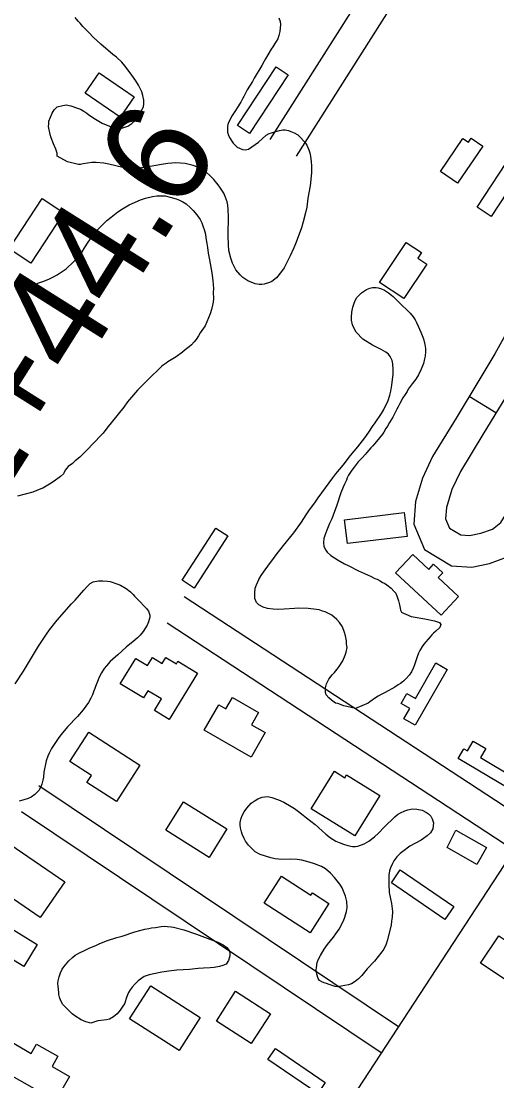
# Model space of a CAD drawing. Extents: x 3823584 to 3861785, y 301729 to 327625.
# Drawn here: x 3855726 to 3856181, y 314258 to 315272 of the extents above; entities that cross this region are included whole.
import ezdxf

# ---------------------------------------------------------------- set-up
doc = ezdxf.new("R2010")
doc.units = 0
for name, color, linetype in [('V-BLDG-OTLN', 7, 'Continuous'), ('V-ROAD-CNTR', 7, 'Continuous'), ('V-SITE-VEGE', 7, 'Continuous'), ('V-SURV-IDEN', 7, 'Continuous')]:
    doc.layers.add(name, color=color, linetype=linetype)

msp = doc.modelspace()

# ---------------------------------------------------------------- linework, layer by layer
at = {"layer": 'V-BLDG-OTLN'}
for points in [[(3855800.8, 315222.3), (3855834.2, 315199.4), (3855820.8, 315179.9), (3855787.4, 315202.8)], [(3855933.3, 315172), (3855970.2, 315228), (3855981.7, 315220.4), (3855944.8, 315164.4)], [(3856221.7, 315154.9), (3856175.8, 315085), (3856162.5, 315093.8), (3856197.2, 315146.7), (3856189.2, 315152), (3856198, 315165.4), (3856207.2, 315159.4), (3856209.4, 315162.9)], [(3856127.3, 315127.9), (3856148.8, 315159.7), (3856154.1, 315156.1), (3856156.6, 315159.9), (3856167.9, 315152.2), (3856143.8, 315116.7)], [(3855766.9, 315088.6), (3855735.5, 315040.4), (3855714.7, 315054), (3855746.2, 315102.2)], [(3856069.1, 315021.7), (3856094.4, 315060.2), (3856109.2, 315050.5), (3856105.7, 315045.1), (3856114.2, 315039.5), (3856092.4, 315006.4)], [(3856095.5, 314778.8), (3856038.3, 314772.1), (3856035.6, 314795), (3856092.8, 314801.8)], [(3855880.2, 314737.2), (3855912.3, 314787), (3855923.9, 314779.5), (3855891.8, 314729.7)], [(3856128.1, 314703.7), (3856084.5, 314744.1), (3856100.8, 314761.7), (3856116.1, 314747.5), (3856120.7, 314752.5), (3856129.6, 314744.3), (3856125.2, 314739.6), (3856144.7, 314721.5)], [(3855894.9, 314648.3), (3855867.9, 314604), (3855853.8, 314612.6), (3855860.4, 314623.6), (3855847.5, 314631.5), (3855843.3, 314624.6), (3855821, 314638.1), (3855835.8, 314662.4), (3855847.2, 314655.5), (3855851.9, 314663.3), (3855861.1, 314657.6), (3855864.6, 314663.3), (3855874.7, 314657.2), (3855876.2, 314659.7)], [(3856133.8, 314651.8), (3856103.2, 314598.5), (3856092.4, 314604.7), (3856098, 314614.5), (3856089.7, 314619.3), (3856095.2, 314628.9), (3856103.6, 314624.1), (3856123, 314658)], [(3855946.3, 314568), (3855901.3, 314593.6), (3855915.2, 314618.1), (3855922.1, 314614.2), (3855928.3, 314625.1), (3855953.4, 314610.8), (3855946.7, 314599), (3855959.7, 314591.6)], [(3855790.9, 314591.9), (3855839.8, 314560.4), (3855817.3, 314525.4), (3855788.9, 314543.7), (3855793.4, 314550.5), (3855772.8, 314563.8)], [(3856192.2, 314538.3), (3856144.2, 314566.7), (3856149.7, 314576), (3856153.3, 314573.9), (3856158.8, 314583.2), (3856170.7, 314576.1), (3856165.7, 314567.6), (3856198.1, 314548.3)], [(3856069.2, 314531.3), (3856045.3, 314492.7), (3856003.6, 314518.6), (3856025.9, 314554.4), (3856035.8, 314548.2), (3856037.5, 314550.9)], [(3855881.4, 314525.2), (3855922.9, 314499.3), (3855906, 314472.1), (3855864.5, 314498)], [(3856142, 314498), (3856171.3, 314481.4), (3856162.3, 314465.4), (3856133.7, 314481.4)], [(3855715.3, 314484.6), (3855767.9, 314448.7), (3855744.5, 314414.5), (3855691.9, 314450.4)], [(3856002.6, 314399.9), (3855958.6, 314428.3), (3855975.2, 314454.2), (3856003.3, 314436.1), (3856004.8, 314438.3), (3856020.7, 314428)], [(3856131.7, 314412.8), (3856080.5, 314447.8), (3856088.9, 314460.1), (3856140.1, 314425.1)], [(3855728.8, 314367.8), (3855693.5, 314389.1), (3855706.4, 314410.5), (3855741.5, 314388.8)], [(3856165.8, 314370.9), (3856183.3, 314397.1), (3856189.1, 314393.3), (3856195.4, 314402.7), (3856227.2, 314381.6), (3856208.4, 314353.4), (3856202, 314357.7), (3856197, 314350.2)], [(3855829.8, 314317.6), (3855850.1, 314349.4), (3855897.5, 314319.1), (3855877.2, 314287.3)], [(3855931.4, 314344.1), (3855964.8, 314322.6), (3855946.4, 314294), (3855913, 314315.5)], [(3855704.4, 314302.6), (3855735.9, 314284.7), (3855741, 314293.6), (3855761.3, 314282.1), (3855755.7, 314272.2), (3855772.4, 314262.7), (3855759.1, 314239.2), (3855690.5, 314278.1)], [(3855969.5, 314289.5), (3856017.2, 314256.9), (3856010, 314246.3), (3855962.3, 314278.9)]]:
    msp.add_lwpolyline(points, close=True, dxfattribs=at)
at = {"layer": 'V-ROAD-CNTR'}
msp.add_line((3856180.5, 314897.1), (3856154.9, 314912.7), dxfattribs=at)
for points in [[(3856103.8, 315382.4), (3856056.2, 315304), (3855964, 315158.6)], [(3856102.1, 315379.7), (3856056.2, 315304), (3855964, 315158.6)], [(3856127.8, 315364.1), (3856081.7, 315288.2), (3855989.4, 315142.5)], [(3856090.5, 315360.6), (3856056.2, 315304), (3855964, 315158.6)], [(3856125.9, 315361.1), (3856081.7, 315288.2), (3855989.4, 315142.5)], [(3856110.7, 315336.1), (3856081.7, 315288.2), (3855989.4, 315142.5)], [(3856524.5, 314979.8), (3856463.4, 314885.1), (3855762.2, 313813.4)], [(3856193.5, 314978.8), (3856179.3, 314953.5), (3856164.2, 314928), (3856142.4, 314892.2), (3856119.9, 314855.3), (3856110.3, 314834.6), (3856103.4, 314812.3), (3856101.9, 314790.6), (3856112.1, 314766.4), (3856137.8, 314750.9), (3856157.3, 314749.7), (3856174.2, 314753.1), (3856191.6, 314759.5)], [(3856224.9, 314973.5), (3856205.3, 314938.5), (3856189.9, 314912.5), (3856168, 314876.5), (3856146.4, 314841.2), (3856138.4, 314823.9), (3856133.1, 314806.7), (3856132.3, 314795.7), (3856136, 314787), (3856146.9, 314780.4), (3856155.2, 314779.9), (3856166, 314782.1), (3856177.1, 314786.1), (3856185.1, 314792.3), (3856204, 314822.5), (3856218.8, 314856.6), (3856227.5, 314878.4), (3856234.7, 314900.1), (3856237.9, 314915.9), (3856239.2, 314932), (3856239.1, 314945.2), (3856236.3, 314956.5), (3856224.9, 314973.5)], [(3856214.1, 314504.1), (3855882.3, 314721.2)], [(3856197.7, 314479), (3855865.9, 314696.1)], [(3856087.3, 314310), (3855743.1, 314540.6)], [(3856070.6, 314285.1), (3855726.4, 314515.7)]]:
    msp.add_lwpolyline(points, dxfattribs=at)
msp.add_spline([(3854116.1, 316942.4), (3854169.4, 316931.5), (3854298.8, 316901.8), (3854437.6, 316854.6), (3854560.5, 316798.2), (3854671.2, 316730.2), (3854747.1, 316675.9), (3854806.6, 316630), (3854875.8, 316567.3), (3854972.8, 316478), (3855148.5, 316306.8), (3855485, 315981.6), (3856075.1, 315410.1), (3856623.5, 314884.8), (3857154.5, 314370.4), (3857470.6, 314060.6), (3857747.4, 313795.6), (3858247.6, 313313.3), (3858629.5, 312940.3), (3859041.8, 312538.5), (3859429.8, 312165.7), (3859613.3, 311989.2)], degree=3, dxfattribs=at)
at = {"layer": 'V-SITE-VEGE'}
for points in [[(3855785.2, 315266.6), (3855782.5, 315269.8), (3855780.6, 315271.6), (3855777.7, 315275.1)], [(3855972.8, 315275), (3855974, 315271.4), (3855974.3, 315268.6), (3855973.6, 315261.8), (3855972.8, 315257.9), (3855971.7, 315254.8), (3855970.2, 315252.2), (3855969, 315250.3), (3855967.1, 315247.3), (3855965.5, 315245.1), (3855962.2, 315239.5), (3855960.1, 315235.8), (3855958.7, 315233.5), (3855956.5, 315229.4), (3855949.2, 315217.2), (3855947.6, 315214.1), (3855942.5, 315206.2), (3855939.2, 315199.6), (3855937.9, 315197.4), (3855936.3, 315194.2), (3855933, 315188.8), (3855931.4, 315186.3), (3855927.5, 315180.6), (3855925.4, 315176.6), (3855924.4, 315174.3), (3855923.6, 315171.2), (3855923.6, 315167.9), (3855923.7, 315165.7), (3855924.5, 315162.3), (3855926, 315159.5), (3855927, 315157.8), (3855929, 315155.1), (3855930.6, 315153.4), (3855933, 315151.3), (3855935, 315150.4), (3855938.1, 315149.1), (3855940.5, 315148.8), (3855943.7, 315149.5), (3855953.3, 315155.9), (3855960.6, 315162.7), (3855963.6, 315164.2), (3855965.6, 315164.9), (3855970, 315166.3), (3855973.3, 315167.2), (3855976.7, 315167.8), (3855978.9, 315167.7), (3855982.1, 315167.1), (3855984.3, 315166.4), (3855987.5, 315165), (3855990.8, 315163.1), (3855992.6, 315161.5), (3855997.7, 315156), (3855999.5, 315153.2), (3856001.5, 315148.8), (3856002.4, 315145.9), (3856003.1, 315142.6), (3856003.7, 315137.3), (3856004, 315133.3), (3856003.9, 315126.6), (3856002.8, 315114.3), (3856000.6, 315102.4), (3855999.5, 315093.9), (3855998.3, 315088.5), (3855996, 315079.9), (3855994.3, 315074.1), (3855989.3, 315060.3), (3855987, 315054.9), (3855983.5, 315047.3), (3855977.7, 315036), (3855975.3, 315032.3), (3855970.6, 315026.3)], [(3855970.6, 315026.3), (3855965.9, 315022.8), (3855963.7, 315021.8), (3855958.8, 315020.4), (3855956.5, 315020), (3855953.9, 315019.8), (3855950.1, 315020.7), (3855943, 315023.4), (3855938.3, 315026.7), (3855935.6, 315029.1), (3855931.5, 315033.9), (3855928.3, 315040.3), (3855926.7, 315045.2), (3855925, 315052.5), (3855924.5, 315057.8), (3855924.1, 315066.5), (3855924.2, 315072.1), (3855924.6, 315079.8), (3855924.6, 315084.6), (3855924.4, 315091.6), (3855924, 315095.7), (3855923.3, 315099.1), (3855921.4, 315104), (3855920.1, 315107.2), (3855917, 315112.1), (3855914.7, 315115.4), (3855910.4, 315120.2), (3855907.4, 315123.5), (3855902.6, 315128.1), (3855898.1, 315130.8), (3855895.2, 315132.2), (3855890.9, 315133.8), (3855883.1, 315135.8), (3855874.3, 315136.2), (3855866.4, 315135.7), (3855860.3, 315134.6), (3855846.1, 315132), (3855839.1, 315131.2), (3855834.5, 315130.9), (3855827.6, 315131), (3855823.3, 315131.7), (3855810.1, 315135.1), (3855805.3, 315135.9), (3855797.9, 315136.5), (3855793.8, 315136.5), (3855785.6, 315135.4), (3855783.1, 315134.8), (3855780.9, 315134.8), (3855770.5, 315137.1), (3855760.5, 315142.8), (3855760.5, 315145.4), (3855759.3, 315149.3), (3855757.1, 315154.6), (3855755, 315160.1), (3855753.9, 315163.5), (3855752.4, 315171), (3855752.5, 315173.2), (3855752.8, 315176.1), (3855754.1, 315180.1), (3855755.7, 315183.7), (3855757.6, 315187.1), (3855760.6, 315189.7), (3855765.9, 315191.2), (3855769.2, 315191.9), (3855773.8, 315190.8), (3855780.1, 315188.7), (3855782.8, 315187.6), (3855786.3, 315185.8), (3855789.1, 315183.8), (3855790.9, 315182.2), (3855797.3, 315178.1), (3855803.6, 315174.3), (3855809.2, 315171.9), (3855813.3, 315170.3), (3855816, 315169.5), (3855818.1, 315168.7), (3855820.8, 315169), (3855823.3, 315169.6), (3855828.4, 315171.4), (3855832, 315174), (3855835.3, 315176.9), (3855838.1, 315180.3), (3855839.6, 315182.6), (3855841, 315185.5), (3855843.1, 315190.3), (3855843.4, 315192.5), (3855843.5, 315196.2), (3855842.7, 315200.7), (3855841.5, 315204.1), (3855838.6, 315210.4), (3855835.9, 315214.8), (3855832.1, 315220.2), (3855829.6, 315223.7), (3855825.5, 315229), (3855822.4, 315232.6), (3855817.4, 315237.3), (3855814, 315240), (3855802.4, 315249.8), (3855795.2, 315256.6), (3855791.2, 315260.5), (3855785.2, 315266.6)], [(3855720.7, 315015.4), (3855733.3, 315018.4), (3855736.7, 315019.4), (3855746.8, 315022.9), (3855752.6, 315025.1), (3855756.5, 315027), (3855760.6, 315029.1), (3855769.2, 315035), (3855776.6, 315041.8), (3855780.8, 315046.4), (3855784.6, 315051.3), (3855786.8, 315055), (3855790.3, 315060.3), (3855796.8, 315069.2), (3855799.6, 315072.6), (3855802.9, 315076), (3855808.1, 315081), (3855812.2, 315084.4), (3855818.6, 315089.5), (3855823, 315092.4), (3855829.6, 315096.2), (3855840.5, 315101), (3855845, 315102.5), (3855851.9, 315104.1), (3855855.9, 315104.6), (3855860.9, 315104.8), (3855864.1, 315104.6), (3855868.9, 315103.5), (3855874.4, 315102), (3855877.8, 315100.7), (3855881, 315099.1), (3855884.1, 315097.1)], [(3855884.1, 315097.1), (3855888.2, 315093.3), (3855890.8, 315090.6), (3855894.4, 315086.6), (3855897.3, 315082), (3855898.9, 315079), (3855900.4, 315075.1), (3855901.3, 315072.5), (3855902.4, 315068), (3855903, 315064.7), (3855903.7, 315059.3), (3855904.4, 315055.2), (3855905.1, 315049.8), (3855905.9, 315046.7), (3855906.3, 315043.5), (3855908.6, 315031.1), (3855909.6, 315023.6), (3855910.2, 315016.2), (3855910, 315012.4), (3855910.2, 315006.7), (3855909.9, 315003.1), (3855909.4, 315000.3), (3855908.4, 314996), (3855907.1, 314991.8)], [(3856081.8, 314944.1), (3856081.2, 314947.4), (3856079.4, 314951.2), (3856077.5, 314953.4), (3856075.1, 314955.2), (3856070.6, 314957.7), (3856062.3, 314961.9), (3856053.2, 314967.5), (3856046.7, 314974.2), (3856044.4, 314978.4), (3856043.2, 314981.4), (3856042.3, 314985.9), (3856042.2, 314988.7), (3856042.6, 314993.6), (3856043.5, 314998.1), (3856044.7, 315002.2), (3856046, 315005.2), (3856047.3, 315007.5), (3856051.7, 315012.1), (3856054.8, 315013.9), (3856056.7, 315015.2), (3856059.9, 315016.5), (3856062.3, 315017.1), (3856065.7, 315017.1), (3856067.8, 315016.7), (3856070.8, 315015.9), (3856073.8, 315014.5), (3856077.5, 315012.1), (3856080.4, 315009.8), (3856082, 315008.4), (3856088.9, 315001.9), (3856091.2, 314999.6), (3856094.7, 314996.3), (3856098.5, 314992.4), (3856101.2, 314989.1), (3856103.2, 314986), (3856104.4, 314983.7), (3856105.9, 314980.1), (3856108.6, 314974.2), (3856111.1, 314968), (3856112.5, 314962.4), (3856113.1, 314958.8), (3856113.1, 314956), (3856112.7, 314951.5), (3856112.2, 314948.8), (3856111.1, 314944.4), (3856108.9, 314938.9), (3856106.5, 314933.7), (3856103.8, 314929.4), (3856102.4, 314927.7), (3856100.2, 314924.8), (3856096.6, 314919.7), (3856095.5, 314917.7), (3856093.6, 314914.6), (3856091.5, 314911.6), (3856088.4, 314906.2), (3856086.8, 314902.8), (3856085.7, 314900.8), (3856081.9, 314893), (3856078.7, 314888), (3856076.8, 314884.5), (3856075.2, 314882.2), (3856073.2, 314878.8), (3856071.8, 314876.8), (3856066.3, 314869.9), (3856064.1, 314867.6), (3856062.7, 314865.8), (3856060.6, 314863.7), (3856056.9, 314859.2), (3856055.2, 314857.4), (3856052.8, 314854.6), (3856050.1, 314852), (3856048.6, 314850.3), (3856044.7, 314845.4), (3856042.6, 314842.5), (3856041.3, 314840.4), (3856039.5, 314837.5), (3856038.2, 314835.2), (3856037.4, 314832.8), (3856035.5, 314829.1), (3856034.4, 314826.2), (3856032, 314820.7), (3856028.1, 314808.8), (3856023.5, 314796), (3856021.3, 314791.4), (3856018.6, 314785.1), (3856016.7, 314780), (3856015.9, 314777.1), (3856015.3, 314773.2), (3856015.8, 314769.4), (3856017.6, 314765.9), (3856019.1, 314764.1), (3856022.5, 314760.9), (3856029.5, 314756.2), (3856035.4, 314752.9), (3856039.1, 314751.1), (3856048.8, 314746.1), (3856060.5, 314741), (3856064.6, 314738.9), (3856066.9, 314738), (3856069.8, 314736.6)], [(3855907.1, 314991.8), (3855902.1, 314980.4), (3855897.6, 314973.7), (3855896, 314971), (3855893.6, 314967.3), (3855891.7, 314965), (3855889.2, 314962.3), (3855887, 314960.4), (3855883.2, 314957.3), (3855880.4, 314955.2), (3855874.5, 314950.9), (3855866.6, 314946.1), (3855864.8, 314944.6), (3855862.2, 314942.8), (3855860.4, 314941.6), (3855847.5, 314928.8), (3855841.5, 314923.1), (3855837.6, 314919), (3855827.8, 314907.6), (3855824.3, 314902.7), (3855808.3, 314882.4), (3855804.5, 314877.9), (3855793.8, 314866.7), (3855790.5, 314863), (3855782.2, 314854.9), (3855777.9, 314851.2), (3855775.3, 314848.7), (3855771.2, 314846), (3855769.5, 314844.1), (3855768.3, 314842.3), (3855766.6, 314838.9), (3855763.8, 314836.4), (3855757.8, 314831.8), (3855753.4, 314828.9), (3855747, 314825.3), (3855745, 314824.4), (3855737.5, 314821.4), (3855722.7, 314817.6)], [(3856123, 314688.4), (3856120.8, 314686.6), (3856119.1, 314684.9), (3856117.5, 314682.9), (3856111.4, 314675.9), (3856110, 314673.9), (3856107.6, 314669.9), (3856106.3, 314667.4), (3856105, 314663.9), (3856102.6, 314656.2), (3856101.7, 314653.7), (3856099.6, 314649.6), (3856097.4, 314646.5), (3856094.9, 314643.6), (3856091.9, 314640.7), (3856089, 314638.4), (3856086.9, 314637.2), (3856083.7, 314634.9), (3856074.6, 314629.8), (3856070.6, 314627.8), (3856067.8, 314626.3), (3856065.1, 314624.6), (3856059.8, 314621), (3856058.1, 314619.6), (3856046.2, 314614.5), (3856034.9, 314617.1), (3856029.2, 314619.1), (3856026.9, 314619.7), (3856023.1, 314622.4), (3856020.5, 314624.6), (3856018, 314627.7), (3856017.3, 314629.9), (3856017.3, 314634.1), (3856018.2, 314638.1), (3856020.5, 314642.4), (3856023.8, 314646.7), (3856025.9, 314648.8), (3856028.5, 314652), (3856030.4, 314654.5), (3856033.9, 314660), (3856036.3, 314665.4), (3856037.2, 314668.5), (3856038.1, 314672.9), (3856037.6, 314676.1), (3856037.4, 314679.1), (3856036.5, 314684), (3856035.6, 314687.1), (3856033.6, 314692.5), (3856030.8, 314696.7), (3856028.3, 314699.5), (3856023.4, 314703.8), (3856016.9, 314706.9), (3856014.6, 314707.6), (3856011.4, 314708.8), (3856008.9, 314709.3), (3856000.9, 314710.2), (3855991.6, 314710.5), (3855987.6, 314710), (3855977.7, 314709.5), (3855971.3, 314709.3), (3855967.3, 314709.4), (3855961.9, 314710), (3855957.6, 314711.3), (3855953.6, 314713.7), (3855951.2, 314715.9), (3855949.6, 314719.6), (3855949.7, 314724.9), (3855950.2, 314729.4), (3855951.3, 314732.6), (3855953.7, 314737.8), (3855955.8, 314741.5), (3855959.6, 314747), (3855962.1, 314750.6), (3855968.7, 314759.2), (3855971, 314762.7), (3855975, 314767.4), (3855977.3, 314770.5), (3855987, 314782.6), (3855994.3, 314792.7), (3855999, 314799.6), (3856002.1, 314804.5), (3856007.2, 314811.1), (3856010.2, 314815.8), (3856024.5, 314835.1), (3856027.3, 314838.8), (3856034.4, 314847.3), (3856041.4, 314856.4), (3856048.3, 314864.8), (3856054.9, 314873.4), (3856058.7, 314878.8), (3856062.3, 314884.1), (3856065, 314887.8), (3856071, 314896.6), (3856073, 314899.8), (3856077.2, 314909), (3856079, 314914.1), (3856079.9, 314917.8), (3856080.9, 314923.6), (3856082.2, 314934.3), (3856082.2, 314938.5), (3856081.8, 314944.1)], [(3855720.5, 314638), (3855728.4, 314650.2), (3855742.7, 314674), (3855750.3, 314685.5), (3855753.3, 314689.6), (3855760.6, 314699), (3855774.4, 314714.5), (3855778, 314718.1), (3855786.2, 314727.5), (3855790.1, 314731.8), (3855792.3, 314733.9), (3855795.1, 314735.7), (3855800.2, 314736.7), (3855804.2, 314736.7), (3855808.9, 314736.3), (3855811.2, 314735.8), (3855818.6, 314733.4), (3855821.2, 314732.3), (3855826.6, 314729.3), (3855830.7, 314726), (3855833.2, 314723.5), (3855834.7, 314721.8), (3855837.6, 314719), (3855846.2, 314710.1), (3855848.1, 314707.7), (3855849.3, 314703.7), (3855849.3, 314701.7), (3855848.5, 314699.5), (3855848, 314697.4), (3855846.6, 314694.3), (3855842.8, 314688.1), (3855840, 314684.5), (3855837.6, 314682.2), (3855834.8, 314679.7), (3855826.5, 314673), (3855818.6, 314665.8), (3855814, 314661.6), (3855811.4, 314659.3), (3855807.8, 314655.3), (3855805.7, 314652.8), (3855802.9, 314648.7), (3855800.8, 314644.4), (3855799.7, 314641.8), (3855797.3, 314635.6), (3855796.7, 314633.5), (3855795.7, 314631.3), (3855794.3, 314627.4), (3855793, 314624.5), (3855790.5, 314620.2), (3855785.5, 314613.3), (3855780, 314606.7), (3855770.6, 314596.8), (3855764.5, 314589.7), (3855762.3, 314586.8), (3855757.1, 314579.2), (3855755.2, 314576.1), (3855753, 314571.9), (3855751.7, 314569), (3855750.1, 314564.5), (3855748, 314553.7), (3855747.4, 314548.8), (3855746.8, 314545.9), (3855745.8, 314542.2), (3855744.9, 314539.5), (3855743, 314536.2), (3855741.2, 314534.2), (3855739.4, 314532.3), (3855735.8, 314529.6), (3855733, 314528.4), (3855727.7, 314526.7), (3855724.3, 314525.9)], [(3856069.8, 314736.6), (3856072, 314735), (3856073.8, 314734.2), (3856076.1, 314732.6), (3856080.1, 314729.5), (3856082.9, 314726.7), (3856084.6, 314724.8), (3856086.1, 314721.2), (3856087.3, 314717.3), (3856088.3, 314713.6), (3856088.9, 314710.5), (3856089, 314708.5), (3856090.1, 314706.5), (3856091.9, 314705.5), (3856094.1, 314704.6), (3856099.3, 314702.6), (3856101.3, 314702.2), (3856112.4, 314700.2), (3856121.7, 314698.2), (3856126.3, 314696.8), (3856127.7, 314694.7), (3856126.7, 314692), (3856123, 314688.4)], [(3855942, 314519.3), (3855946.4, 314523.9), (3855950.1, 314526.6), (3855952.6, 314528.1), (3855956.7, 314529.6), (3855959.2, 314530.1), (3855962.2, 314530.2), (3855966, 314529.4), (3855972.4, 314527.1), (3855977.5, 314524.9), (3855984.6, 314520.7), (3855987.6, 314518.8), (3855991.6, 314516.1), (3855996.1, 314512.6), (3855999.1, 314510), (3856007.6, 314503.4), (3856014.3, 314497.6), (3856017.8, 314494.3), (3856022.1, 314490.8), (3856027.3, 314487.7), (3856030.3, 314486.2), (3856034.6, 314484.7), (3856038.7, 314483.4), (3856043.2, 314482.5), (3856046.2, 314482.4), (3856048.2, 314482.8), (3856054.4, 314485), (3856058.9, 314487.6), (3856064.4, 314491.9), (3856068, 314495.1), (3856073.6, 314500.9)], [(3856073.6, 314500.9), (3856083.8, 314510.8), (3856086.4, 314513), (3856089.1, 314514.6), (3856093.3, 314516.6), (3856096.1, 314517.5), (3856100.6, 314518.4), (3856104.7, 314518.2), (3856110, 314517.2), (3856114.1, 314515), (3856115.8, 314513.6), (3856118, 314511.4), (3856119.3, 314509), (3856120.7, 314505.2), (3856120, 314499.3), (3856117.9, 314495.7), (3856114.5, 314492.7), (3856111.2, 314490.1), (3856108.9, 314488.6), (3856098.1, 314482.7), (3856091.4, 314477.6), (3856088.9, 314475.7), (3856085.6, 314472.5), (3856082.7, 314468.8), (3856081.4, 314466.2), (3856079.6, 314462), (3856078.7, 314459.2), (3856078, 314455.1), (3856077.9, 314446.6), (3856078.4, 314438.5), (3856079.5, 314432.5), (3856080.5, 314428), (3856081.6, 314420.2), (3856081.3, 314414.8), (3856080.6, 314411.1), (3856080.1, 314407.4), (3856076.5, 314392.3), (3856075.4, 314389), (3856073.2, 314384.4), (3856071.4, 314381.8), (3856064.2, 314372.8), (3856057.3, 314365.4), (3856052, 314359.1), (3856048.9, 314355.9), (3856045.6, 314353.3), (3856042.2, 314351.2), (3856039.4, 314350.3), (3856028.7, 314348.3), (3856026.5, 314348.6), (3856020.8, 314350.4), (3856018.2, 314351.5), (3856016.2, 314352.1), (3856014, 314353.1), (3856011.7, 314354.4), (3856010.2, 314356.4), (3856009, 314360.3), (3856008.6, 314364.1), (3856008.8, 314366.9), (3856009.4, 314371.6), (3856010.4, 314374.2), (3856012.6, 314378.3), (3856016.1, 314384.2), (3856019.2, 314388.8), (3856025, 314395.8), (3856027.4, 314399), (3856030.4, 314403.5), (3856034.7, 314411.3), (3856035.9, 314415), (3856037.4, 314420.3), (3856038.1, 314424.1), (3856037.7, 314429.9), (3856036.5, 314435.1), (3856033.2, 314442.9), (3856031, 314446.6), (3856026, 314452.9), (3856022.2, 314457.1), (3856017.4, 314461.2), (3856013.4, 314463.4), (3856006.7, 314465.8), (3856001.7, 314467.4), (3855994.8, 314469.5), (3855990.3, 314470.2), (3855983.8, 314470.5), (3855975.6, 314470), (3855969.3, 314470.7), (3855965, 314471.7), (3855955, 314474.8), (3855950.2, 314477.4), (3855947.6, 314479.9), (3855943.8, 314483.9), (3855940.9, 314487.6), (3855939.5, 314490.2), (3855937.7, 314494.3), (3855937, 314496.6), (3855936.1, 314500.2), (3855935.8, 314503), (3855935.8, 314505.6), (3855936.6, 314509.5), (3855937.6, 314512.1), (3855939.6, 314515.8), (3855942, 314519.3)]]:
    msp.add_lwpolyline(points, dxfattribs=at)
msp.add_lwpolyline([(3855820.8, 314325.9), (3855818, 314322.4), (3855814.4, 314319.5), (3855810.8, 314317.4), (3855807.9, 314316.8), (3855802.3, 314316), (3855799.6, 314315.8), (3855792.8, 314313.7), (3855788.2, 314315), (3855783.7, 314316.9), (3855777.6, 314320.6), (3855775.1, 314322.5), (3855773, 314324.5), (3855766.1, 314331.5), (3855764.1, 314335), (3855762.9, 314338.5), (3855762.3, 314341), (3855762.2, 314343), (3855761.5, 314348.9), (3855761.4, 314351.4), (3855761.6, 314353.9), (3855762.7, 314358), (3855763.8, 314361.6), (3855765.4, 314365.3), (3855767, 314367.4), (3855771.8, 314373.1), (3855775.3, 314376.3), (3855777.9, 314378.6), (3855782.5, 314381.3), (3855786, 314382.8), (3855791.8, 314385.5), (3855797.5, 314387.9), (3855801.3, 314389.8), (3855808.7, 314392.5), (3855817.7, 314395.4), (3855822.9, 314396.9), (3855835, 314401), (3855844.6, 314403.5), (3855848.3, 314404.2), (3855851, 314404.6), (3855854.8, 314405.1), (3855860.1, 314405.9), (3855863.8, 314406.4), (3855866.3, 314406), (3855869.7, 314405.8), (3855872, 314405.3), (3855881.7, 314402.7), (3855894, 314398.6), (3855914.4, 314391.1), (3855919.3, 314388.5), (3855923, 314385.9), (3855925.1, 314383.2), (3855925.7, 314380.6), (3855925.7, 314377.9), (3855924.7, 314373.5), (3855922.3, 314369.9), (3855919.1, 314368.6), (3855916.1, 314367.8), (3855911, 314366.8), (3855907, 314366.4), (3855900.5, 314366.2), (3855895.4, 314365.8), (3855887.2, 314364.9), (3855881.3, 314364.7), (3855875.2, 314364.3), (3855867.5, 314363.3), (3855860.7, 314362.3), (3855853.1, 314360.8), (3855848.6, 314359.8), (3855843.9, 314358.3), (3855838.1, 314354.1), (3855835.2, 314351.3), (3855832.5, 314348.1), (3855830.6, 314345.5), (3855829, 314343), (3855827.8, 314340.6), (3855826.7, 314337), (3855825.8, 314334.1), (3855825.1, 314332.2), (3855823.6, 314329.9)], close=True, dxfattribs=at)

# ---------------------------------------------------------------- texts
at = {"layer": 'V-SURV-IDEN'}
msp.add_text('1021+44.6', height=100, rotation=57.7831, dxfattribs=at).set_placement((3855578.6, 314611.3))

doc.saveas('drawing.dxf')
